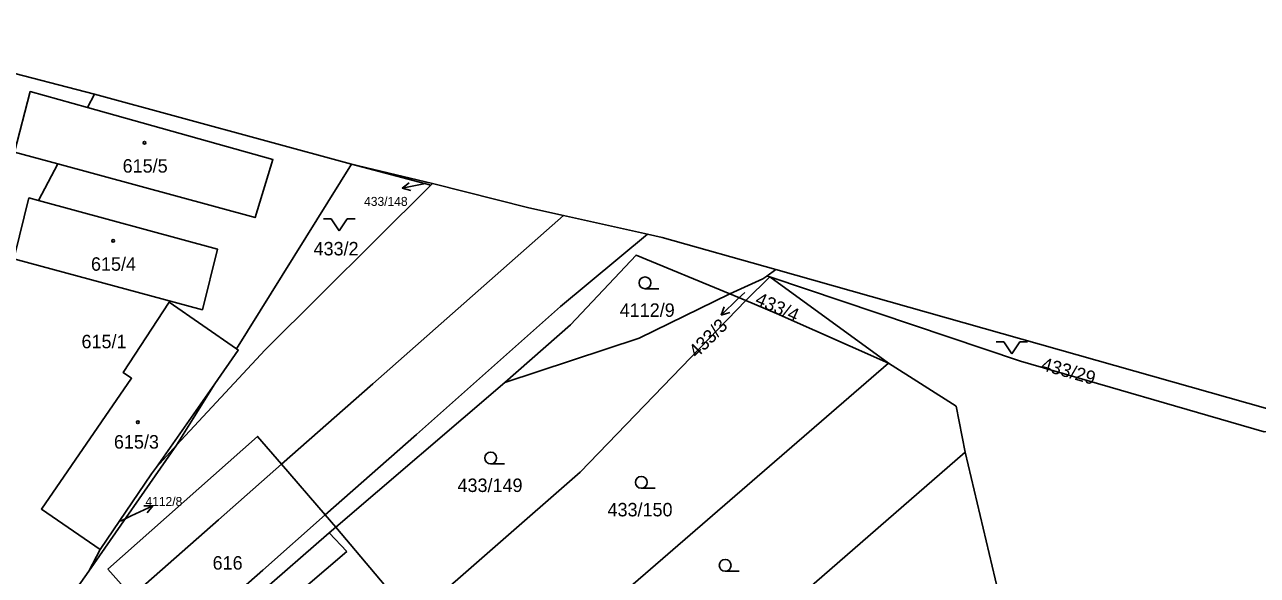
# Model space of a CAD drawing. Extents: x -869103 to -863415, y -1015889 to -1012477.
# Drawn here: x -867267.3 to -867111.5, y -1012926.5 to -1012856.9 of the extents above; entities that cross this region are included whole.
import ezdxf

# ---------------------------------------------------------------- set-up
doc = ezdxf.new("R2010")
doc.units = 0
for name, color, linetype in [('Hranice katastralního území', 7, 'Continuous'), ('Hranice parcel', 7, 'Continuous'), ('Parcelní čísla', 7, 'Continuous'), ('Pop  PČ popisy', 7, 'Continuous'), ('Vnitřní kresba', 7, 'Continuous'), ('Značky budov', 7, 'Continuous'), ('Značky kultur', 7, 'Continuous')]:
    doc.layers.add(name, color=color, linetype=linetype)

msp = doc.modelspace()

# ---------------------------------------------------------------- linework, layer by layer
at = {"layer": 'Hranice katastralního území'}
for p, q in [((-867337.16, -1012845.25), (-867258.43, -1012865.67)), ((-867258.43, -1012865.67), (-867225.97, -1012874.48)), ((-867225.97, -1012874.48), (-867215.73, -1012876.94)), ((-867172.34, -1012887.83), (-867103.32, -1012907.37))]:
    msp.add_line(p, q, dxfattribs=at)
msp.add_lwpolyline([(-867215.73, -1012876.94), (-867203.57, -1012880.02), (-867199.17, -1012881), (-867188.57, -1012883.36), (-867186.71, -1012883.78), (-867172.34, -1012887.83)], dxfattribs=at)
at = {"layer": 'Hranice parcel'}
for p, q in [((-867337.16, -1012845.25), (-867258.43, -1012865.67)), ((-867259.32, -1012867.35), (-867258.43, -1012865.67)), ((-867258.43, -1012865.67), (-867225.97, -1012874.48)), ((-867265.54, -1012879.08), (-867263.09, -1012874.47)), ((-867225.97, -1012874.48), (-867240.51, -1012897.84)), ((-867225.97, -1012874.48), (-867215.73, -1012876.94)), ((-867215.94, -1012877.15), (-867225.97, -1012874.48)), ((-867236.89, -1012897.95), (-867215.94, -1012877.15)), ((-867215.94, -1012877.15), (-867215.73, -1012876.94)), ((-867173.48, -1012888.65), (-867172.34, -1012887.83)), ((-867172.34, -1012887.83), (-867103.32, -1012907.37)), ((-867176.14, -1012891.75), (-867173.09, -1012888.76)), ((-867173.09, -1012888.76), (-867173.48, -1012888.65)), ((-867158.11, -1012899.67), (-867173.09, -1012888.76)), ((-867178.15, -1012890.91), (-867176.14, -1012891.75)), ((-867248.1, -1012910.04), (-867236.89, -1012897.95)), ((-867158.11, -1012899.67), (-867208.35, -1012943.14)), ((-867227.96, -1012920.4), (-867206.57, -1012902.09)), ((-867248.1, -1012910.04), (-867259.17, -1012925.95)), ((-867248.1, -1012910.04), (-867250.62, -1012912.79)), ((-867198.32, -1012954.28), (-867148.42, -1012910.9)), ((-867148.42, -1012910.9), (-867144.22, -1012928.52)), ((-867228.77, -1012921.11), (-867227.96, -1012920.4)), ((-867227.96, -1012920.4), (-867218.22, -1012931.92)), ((-867228.77, -1012921.11), (-867226.55, -1012923.45)), ((-867257.74, -1012923.21), (-867259.17, -1012925.95))]:
    msp.add_line(p, q, dxfattribs=at)
for points in [[(-867263.09, -1012874.47), (-867268.56, -1012872.98), (-867266.56, -1012865.32), (-867259.32, -1012867.35)], [(-867259.32, -1012867.35), (-867235.89, -1012873.91), (-867238.15, -1012881.25), (-867263.09, -1012874.47)], [(-867215.73, -1012876.94), (-867203.57, -1012880.02), (-867199.17, -1012881), (-867188.57, -1012883.36), (-867186.71, -1012883.78), (-867172.34, -1012887.83)], [(-867267.93, -1012883.58), (-867266.74, -1012878.76), (-867265.54, -1012879.08)], [(-867265.54, -1012879.08), (-867242.91, -1012885.23), (-867244.8, -1012892.91), (-867268.64, -1012886.47), (-867267.93, -1012883.58)], [(-867206.57, -1012902.09), (-867198.28, -1012894.83), (-867190.01, -1012886), (-867178.15, -1012890.91)], [(-867178.15, -1012890.91), (-867173.98, -1012889.01), (-867173.48, -1012888.65)], [(-867173.09, -1012888.76), (-867141.4, -1012899.4), (-867110.62, -1012908.32), (-867103.32, -1012907.37)], [(-867206.57, -1012902.09), (-867189.63, -1012896.48), (-867178.15, -1012890.91)], [(-867240.51, -1012897.84), (-867249.02, -1012891.96), (-867254.83, -1012900.82), (-867253.77, -1012901.56), (-867265.15, -1012918.1), (-867257.74, -1012923.21)], [(-867218.22, -1012931.92), (-867197.06, -1012913.45), (-867176.14, -1012891.75)], [(-867176.14, -1012891.75), (-867172.25, -1012893.36), (-867158.11, -1012899.67)], [(-867240.51, -1012897.84), (-867240.28, -1012898), (-867243.26, -1012902.26), (-867248.1, -1012910.04)], [(-867148.42, -1012910.9), (-867149.53, -1012905.09), (-867158.11, -1012899.67)], [(-867227.96, -1012920.4), (-867229.29, -1012918.84), (-867234.8, -1012912.44), (-867237.83, -1012908.92), (-867256.76, -1012925.7)], [(-867250.62, -1012912.79), (-867251.24, -1012913.65), (-867257.74, -1012923.21)], [(-867246.88, -1012936.87), (-867242.19, -1012932.81), (-867237.67, -1012928.87), (-867228.77, -1012921.11)], [(-867226.55, -1012923.45), (-867234.08, -1012929.92), (-867226.27, -1012938.89)], [(-867259.17, -1012925.95), (-867265.13, -1012934.42), (-867267.79, -1012938.23)], [(-867256.76, -1012925.7), (-867253.75, -1012929.1), (-867248.09, -1012935.44)]]:
    msp.add_lwpolyline(points, dxfattribs=at)
at = {"layer": 'Pop  PČ popisy'}
for p, q in [((-867219.55, -1012877.52), (-867218.66, -1012876.84)), ((-867216.6, -1012876.95), (-867219.55, -1012877.52)), ((-867216.52, -1012876.93), (-867216.6, -1012876.95)), ((-867219.55, -1012877.52), (-867218.47, -1012877.82)), ((-867176.27, -1012890.72), (-867177.08, -1012891.49)), ((-867177.08, -1012891.49), (-867179.24, -1012893.58)), ((-867179.24, -1012893.58), (-867178.87, -1012892.52)), ((-867179.24, -1012893.58), (-867178.17, -1012893.24)), ((-867253.8, -1012918.97), (-867251.08, -1012917.7)), ((-867251.08, -1012917.7), (-867252.2, -1012917.67)), ((-867251.08, -1012917.7), (-867251.78, -1012918.58)), ((-867255.16, -1012919.61), (-867253.8, -1012918.97))]:
    msp.add_line(p, q, dxfattribs=at)
at = {"layer": 'Vnitřní kresba'}
msp.add_line((-867243.26, -1012902.26), (-867250.62, -1012912.79), dxfattribs=at)
for points in [[(-867199.17, -1012881), (-867223.29, -1012902.28), (-867234.8, -1012912.44)], [(-867188.57, -1012883.36), (-867199.57, -1012892.49), (-867217.77, -1012908.68), (-867229.29, -1012918.84)], [(-867234.8, -1012912.44), (-867242.77, -1012919.47), (-867253.75, -1012929.1)], [(-867248.09, -1012935.44), (-867237.18, -1012925.8), (-867229.29, -1012918.84)]]:
    msp.add_lwpolyline(points, dxfattribs=at)
at = {"layer": 'Značky budov'}
for centre in [(-867252.13, -1012871.8), (-867256.09, -1012884.2), (-867252.96, -1012907.12)]:
    msp.add_circle(centre, 0.175, dxfattribs=at)
at = {"layer": 'Značky kultur'}
for p, q in [((-867229.52, -1012881.43), (-867228.52, -1012881.43)), ((-867228.52, -1012881.43), (-867227.52, -1012882.93)), ((-867227.52, -1012882.93), (-867226.52, -1012881.43)), ((-867226.52, -1012881.43), (-867225.52, -1012881.43)), ((-867188.87, -1012890.25), (-867187.12, -1012890.25)), ((-867144.51, -1012896.96), (-867143.51, -1012896.96)), ((-867143.51, -1012896.96), (-867142.51, -1012898.46)), ((-867142.51, -1012898.46), (-867141.51, -1012896.96)), ((-867141.51, -1012896.96), (-867140.51, -1012896.96)), ((-867208.37, -1012912.39), (-867206.62, -1012912.39)), ((-867189.34, -1012915.47), (-867187.59, -1012915.47)), ((-867178.74, -1012925.96), (-867176.99, -1012925.96))]:
    msp.add_line(p, q, dxfattribs=at)
for centre in [(-867188.87, -1012889.5), (-867208.37, -1012911.64), (-867189.34, -1012914.72), (-867178.74, -1012925.21)]:
    msp.add_circle(centre, 0.75, dxfattribs=at)

# ---------------------------------------------------------------- texts
at = {"layer": 'Parcelní čísla'}
for s, height, p in [('615/5', 1.7, (-867254.89, -1012875.57)), ('433/148', 1.139, (-867224.38, -1012879.78)), ('433/2', 1.7, (-867230.76, -1012886.03)), ('615/4', 1.7, (-867258.89, -1012887.97)), ('4112/9', 1.7, (-867192.07, -1012893.8)), ('615/1', 1.7, (-867260.09, -1012897.77)), ('615/3', 1.7, (-867255.99, -1012910.45)), ('433/149', 1.7, (-867212.57, -1012915.94)), ('4112/8', 1.139, (-867252.01, -1012917.71)), ('433/150', 1.7, (-867193.61, -1012919.02)), ('616', 1.7, (-867243.52, -1012925.75))]:
    msp.add_text(s, height=height, dxfattribs=at).set_placement(p)
for s, rotation, p in [('433/4', 336, (-867175.08, -1012892.17)), ('433/3', 45, (-867182.33, -1012899.09)), ('433/29', 344, (-867138.91, -1012900.5))]:
    msp.add_text(s, height=1.7, rotation=rotation, dxfattribs=at).set_placement(p)

doc.saveas('drawing.dxf')
